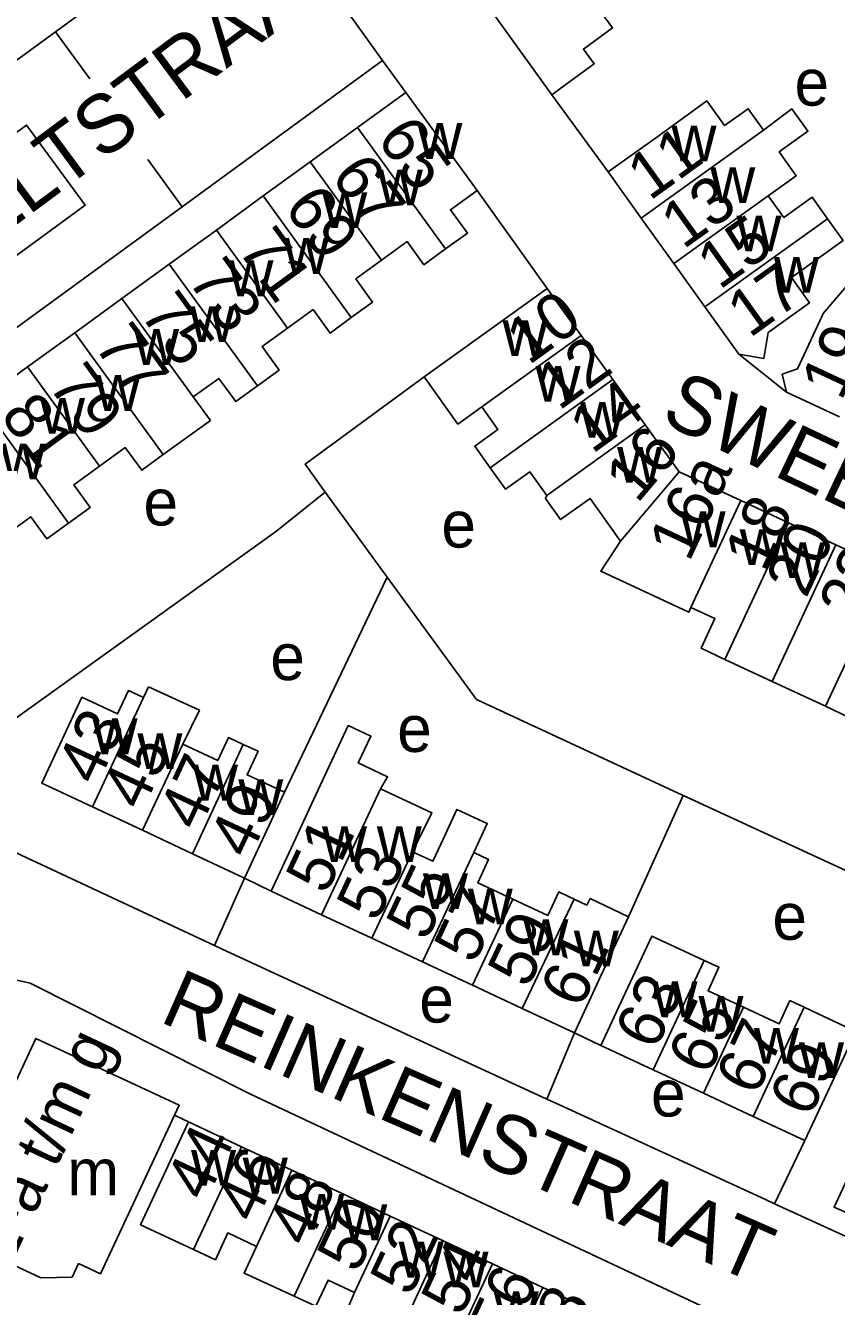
# Model space of a CAD drawing. Extents: x 159045 to 160918, y 380454 to 382516.
# Drawn here: x 159953.3 to 160023, y 381185.5 to 381294.6 of the extents above; entities that cross this region are included whole.
import ezdxf

# ---------------------------------------------------------------- set-up
doc = ezdxf.new("R2010")
doc.units = 0
for name, color, linetype in [('BLT_Basislijn', 7, 'Continuous'), ('BLT_Bebouwing', 7, 'Continuous'), ('BLT_Centroide', 7, 'Continuous'), ('BLT_Huisnummer', 7, 'Continuous'), ('BLT_Huisnummer_ tussenligend', 7, 'Continuous'), ('BLT_Huisnummer_reeks', 7, 'Continuous'), ('BLT_Onderverdeling_panden', 7, 'Continuous'), ('BLT_Straatnaam', 7, 'Continuous')]:
    doc.layers.add(name, color=color, linetype=linetype)

msp = doc.modelspace()

# ---------------------------------------------------------------- linework, layer by layer
at = {"layer": 'BLT_Basislijn'}
for p, q in [((159981.09, 381295.66), (159984.02, 381291.61)), ((159955.92, 381294.07), (159958.85, 381290.02)), ((159984.02, 381291.61), (159986.02, 381288.87)), ((159998.55, 381288.66), (160003.39, 381282.04)), ((159963.86, 381283.1), (159966.8, 381279.05)), ((159998.16, 381272.04), (159992.13, 381280.45)), ((160014.62, 381266.38), (160018.73, 381263.12)), ((159984.41, 381247.23), (159979.08, 381254.54)), ((159975.6, 381228.76), (159984.41, 381247.23)), ((160005.15, 381218.08), (160009.85, 381228.5)), ((159972.16, 381221.4), (159969.56, 381215.61)), ((159974.43, 381220.28), (159972.16, 381221.4)), ((160000.5, 381208.1), (159998.13, 381202.42)), ((160002.78, 381207.03), (160000.5, 381208.1)), ((159966.14, 381201.03), (159967.34, 381200.45)), ((160020.31, 381198.86), (160017.7, 381193.43))]:
    msp.add_line(p, q, dxfattribs=at)
for points in [[(159973.08, 381306.59), (159955.92, 381294.07)], [(159955.92, 381294.07), (159935.67, 381279.29)], [(159966.8, 381279.05), (159984.02, 381291.61)], [(159946.55, 381264.3), (159966.8, 381279.05)], [(159979.08, 381254.54), (159977.36, 381256.94), (159987.58, 381264.43)], [(159979.08, 381254.54), (159974.83, 381251.12), (159945.18, 381229.88)], [(160009.85, 381228.5), (159992.1, 381236.73), (159984.41, 381247.23)], [(159943.08, 381228.38), (159945.84, 381226.69), (159951.19, 381224.2), (159969.56, 381215.61)], [(160009.85, 381228.5), (160010.8, 381228.06), (160029.85, 381219.26)], [(159998.13, 381202.42), (159970.19, 381215.31), (159969.56, 381215.61)], [(159940.11, 381184.05), (159940.01, 381192.4), (159944.2, 381208.75), (159946.02, 381211.2), (159948.33, 381212.51), (159951.45, 381212.88), (159953.74, 381212.37), (159972.67, 381202.84), (160031.14, 381175.38)], [(160017.7, 381193.43), (160016.92, 381193.78), (159999.21, 381201.91), (159998.13, 381202.42)], [(160017.7, 381193.43), (160026.23, 381189.53), (160030.02, 381187.74), (160037.54, 381184.54)]]:
    msp.add_lwpolyline(points, dxfattribs=at)
msp.add_lwpolyline([(159943.83, 381279.06), (159948.89, 381272.19), (159958.47, 381279.17), (159953.43, 381286.06)], close=True, dxfattribs=at)
at = {"layer": 'BLT_Bebouwing'}
for p, q in [((159998.55, 381288.66), (159993.08, 381296.23)), ((159981.86, 381285.86), (159977.79, 381282.9)), ((159977.79, 381282.9), (159973.75, 381279.97)), ((160006.24, 381278.06), (160003.39, 381282.04)), ((159973.75, 381279.97), (159969.74, 381277.05)), ((159969.74, 381277.05), (159965.68, 381274.11)), ((160009.03, 381274.17), (160006.24, 381278.06)), ((159965.68, 381274.11), (159961.62, 381271.17)), ((160011.7, 381270.45), (160009.03, 381274.17)), ((159961.62, 381271.17), (159957.57, 381268.23)), ((160014.62, 381266.38), (160011.7, 381270.45)), ((159957.57, 381268.23), (159953.52, 381265.29)), ((160001.07, 381268), (160003.79, 381264.21)), ((159953.52, 381265.29), (159949.45, 381262.33)), ((160003.79, 381264.21), (160006.59, 381260.33)), ((160023.27, 381261.01), (160018.73, 381263.12)), ((159967.75, 381262.72), (159969.22, 381260.7)), ((160006.59, 381260.33), (160009.5, 381256.28)), ((160009.5, 381256.28), (160014.79, 381253.82)), ((160014.79, 381253.82), (160018.9, 381251.91)), ((160018.9, 381251.91), (160022.95, 381250.02)), ((160022.95, 381250.02), (160027.55, 381247.89)), ((159963.9, 381237.83), (159963.46, 381236.9)), ((160022.07, 381236.15), (160017.48, 381238.29)), ((159963.38, 381225.5), (159959.08, 381227.51)), ((159967.67, 381223.49), (159963.38, 381225.5)), ((159972.16, 381221.4), (159967.67, 381223.49)), ((159978.78, 381218.25), (159974.43, 381220.28)), ((159983.1, 381216.23), (159978.78, 381218.25)), ((159987.46, 381214.19), (159983.1, 381216.23)), ((159991.74, 381212.19), (159987.46, 381214.19)), ((159996.02, 381210.19), (159991.74, 381212.19)), ((160000.5, 381208.1), (159996.02, 381210.19)), ((160007.26, 381204.94), (160002.78, 381207.03)), ((160011.6, 381202.92), (160007.26, 381204.94)), ((160015.87, 381200.93), (160011.6, 381202.92)), ((160020.31, 381198.86), (160015.87, 381200.93)), ((159967.34, 381200.45), (159971.9, 381198.32)), ((159971.9, 381198.32), (159976.23, 381196.3)), ((159976.23, 381196.3), (159980.54, 381194.3)), ((159980.54, 381194.3), (159984.66, 381192.37)), ((159984.66, 381192.37), (159989.17, 381190.27)), ((159989.17, 381190.27), (159993.46, 381188.27)), ((159993.46, 381188.27), (159997.79, 381186.25))]:
    msp.add_line(p, q, dxfattribs=at)
for points in [[(160002.42, 381296.23), (160003.76, 381294.4), (160001.28, 381292.59), (160002.2, 381291.32), (159999.99, 381289.71), (159998.55, 381288.66)], [(159986.02, 381288.87), (159981.86, 381285.86)], [(159992.13, 381280.45), (159986.02, 381288.87)], [(160003.39, 381282.04), (160007.46, 381284.95), (160011.89, 381288.13)], [(160011.89, 381288.13), (160013.41, 381286.01), (160015.43, 381287.46), (160016.76, 381285.61)], [(160016.76, 381285.61), (160019.19, 381287.45), (160020.57, 381285.53), (160018.09, 381283.75), (160019.56, 381281.71), (160017.15, 381279.99)], [(159989.43, 381275.42), (159991.3, 381276.78), (159989.84, 381278.79), (159992.13, 381280.45)], [(160017.15, 381279.99), (160018.49, 381278.13), (160020.92, 381279.87), (160022.25, 381278.01)], [(160022.25, 381278.01), (160023.58, 381276.16), (160019.14, 381272.97), (160020.7, 381270.8), (160017.15, 381268.25), (160016.78, 381266.02), (160014.62, 381266.38)], [(159989.43, 381275.42), (159987.57, 381274.07), (159986.12, 381276.05), (159983.91, 381274.45)], [(159983.91, 381274.45), (159981.71, 381272.85), (159983.15, 381270.85), (159981.33, 381269.53)], [(160018.73, 381263.12), (160018.36, 381264.66), (160019.68, 381265.14), (160021.79, 381269.67), (160021.88, 381269.87), (160025.58, 381274.2)], [(159998.16, 381272.04), (159994.1, 381269.12), (159987.58, 381264.43)], [(159998.16, 381272.04), (160000, 381269.48), (160001.07, 381268)], [(159981.33, 381269.53), (159979.5, 381268.2), (159978.04, 381270.21), (159975.85, 381268.63)], [(159975.85, 381268.63), (159973.67, 381267.04), (159975.13, 381265.02), (159973.26, 381263.67)], [(159973.26, 381263.67), (159971.4, 381262.32), (159969.95, 381264.31), (159967.75, 381262.72)], [(159987.58, 381264.43), (159990.49, 381260.38), (159992.54, 381261.85)], [(159992.54, 381261.85), (159993.92, 381259.92), (159991.93, 381258.49), (159993.26, 381256.63)], [(159969.22, 381260.7), (159965.17, 381257.76)], [(159965.17, 381257.76), (159963.32, 381256.42), (159961.9, 381258.37), (159959.69, 381256.77)], [(159959.69, 381256.77), (159957.49, 381255.17), (159958.9, 381253.23), (159957.04, 381251.87)], [(159993.26, 381256.63), (159994.59, 381254.78), (159996.67, 381256.28), (159998.13, 381254.25)], [(159998.13, 381254.25), (159998.01, 381253.98), (159999.31, 381252.18), (159999.99, 381252.67), (160001.84, 381254), (160004.47, 381250.34)], [(159957.04, 381251.87), (159955.17, 381250.52), (159953.78, 381252.43), (159951.58, 381250.82)], [(160010.5, 381244.64), (160010.32, 381244.22), (160002.76, 381247.75), (160004.47, 381250.34)], [(160013.43, 381240.18), (160011.38, 381241.13), (160012.57, 381243.68), (160010.5, 381244.64)], [(160017.48, 381238.29), (160015.47, 381239.22), (160013.43, 381240.18)], [(159966.84, 381232.9), (159968.28, 381235.81), (159963.9, 381237.83)], [(160027.59, 381236.78), (160025.35, 381237.82), (160024.12, 381235.19), (160022.07, 381236.15)], [(159959.08, 381227.51), (159954.74, 381229.54), (159956.87, 381234.11), (159958.18, 381236.92), (159961.24, 381235.49), (159962.18, 381237.49), (159963.46, 381236.9)], [(159974.43, 381220.28), (159976.55, 381224.81), (159977.89, 381227.68), (159981.07, 381234.49), (159983.01, 381233.59), (159981.93, 381231.28), (159984.44, 381230.1), (159983.83, 381229.05)], [(159972.05, 381232.88), (159970.78, 381233.48), (159969.86, 381231.49), (159966.84, 381232.9)], [(159975.6, 381228.76), (159972.38, 381230.27), (159973.32, 381232.29), (159972.05, 381232.88)], [(159986.58, 381223.66), (159988.26, 381226.99), (159983.83, 381229.05)], [(159975.6, 381228.76), (159974.27, 381225.93), (159972.16, 381221.4)], [(159991.85, 381223.59), (159993.01, 381226.07), (159990.41, 381227.29), (159989.25, 381224.8), (159988.34, 381222.84), (159986.58, 381223.66)], [(159995.2, 381219.59), (159992.19, 381221), (159993.12, 381222.99), (159991.85, 381223.59)], [(160000.49, 381219.58), (160000, 381219.81), (159999.16, 381220.21), (159998.21, 381218.18), (159995.2, 381219.59)], [(160000.49, 381219.58), (160001.57, 381219.07), (160001.84, 381219.64), (160005.15, 381218.08)], [(160005.15, 381218.08), (160002.61, 381212.63), (160000.5, 381208.1)], [(160002.78, 381207.03), (160004.89, 381211.56), (160007.16, 381216.42), (160010.36, 381214.93), (160011.64, 381214.33)], [(160015.04, 381210.3), (160011.98, 381211.72), (160012.92, 381213.74), (160011.64, 381214.33)], [(160020.24, 381210.3), (160019.02, 381210.87), (160018.09, 381208.87), (160015.04, 381210.3)], [(160024.68, 381208.23), (160021.45, 381209.74), (160020.24, 381210.3)], [(160024.68, 381208.23), (160022.43, 381203.39), (160020.31, 381198.86)], [(159946.37, 381190.94), (159950.31, 381199.62), (159950.43, 381199.56), (159954.21, 381207.63), (159966.54, 381201.88), (159966.14, 381201.03)], [(159966.14, 381201.03), (159964.42, 381197.35), (159959.79, 381187.41), (159957.89, 381188.29), (159957.34, 381187.12), (159954.65, 381187.07), (159946.37, 381190.94)], [(159967.78, 381189.49), (159963.22, 381191.62), (159965.23, 381195.92), (159967.34, 381200.45)], [(160038.77, 381195.28), (160036.61, 381190.7), (160033.22, 381192.29), (160031.7, 381189.06), (160027.55, 381191.01), (160022.82, 381193.13), (160024.49, 381196.72), (160029.86, 381194.18), (160031.93, 381198.5)], [(159973.18, 381189.77), (159970.72, 381190.92), (159969.65, 381188.62), (159967.78, 381189.49)], [(159976.42, 381185.48), (159974.14, 381186.54), (159972.12, 381187.48), (159973.18, 381189.77)], [(159981.61, 381185.82), (159979.33, 381186.88), (159978.27, 381184.62), (159976.42, 381185.48)], [(159985.04, 381181.41), (159982.81, 381182.45), (159982.47, 381181.71), (159980.28, 381182.73), (159981.61, 381185.82)], [(159997.79, 381186.25), (160000.01, 381185.21), (160002.01, 381184.25)]]:
    msp.add_lwpolyline(points, dxfattribs=at)
at = {"layer": 'BLT_Onderverdeling_panden'}
for p, q in [((159989.43, 381275.42), (159981.86, 381285.86)), ((160016.76, 381285.61), (160006.24, 381278.06)), ((159983.91, 381274.45), (159977.79, 381282.9)), ((159981.33, 381269.53), (159973.75, 381279.97)), ((160017.15, 381279.99), (160009.03, 381274.17)), ((159975.85, 381268.63), (159969.74, 381277.05)), ((160022.25, 381278.01), (160011.7, 381270.45)), ((159973.26, 381263.67), (159965.68, 381274.11)), ((159967.75, 381262.72), (159961.62, 381271.17)), ((159965.17, 381257.76), (159957.57, 381268.23)), ((159992.54, 381261.85), (160001.07, 381268)), ((159959.69, 381256.77), (159953.52, 381265.29)), ((159993.26, 381256.63), (160003.79, 381264.21)), ((159957.04, 381251.87), (159949.45, 381262.33)), ((159998.13, 381254.25), (160006.59, 381260.33)), ((160009.5, 381256.28), (160004.47, 381250.34)), ((160010.5, 381244.64), (160014.79, 381253.82)), ((160013.43, 381240.18), (160018.9, 381251.91)), ((160017.48, 381238.29), (160022.95, 381250.02)), ((160022.07, 381236.15), (160027.55, 381247.89)), ((159963.46, 381236.9), (159959.08, 381227.51)), ((159966.84, 381232.9), (159963.38, 381225.5)), ((159972.05, 381232.88), (159967.67, 381223.49)), ((159983.83, 381229.05), (159978.78, 381218.25)), ((159986.58, 381223.66), (159983.1, 381216.23)), ((159991.85, 381223.59), (159987.46, 381214.19)), ((159995.2, 381219.59), (159991.74, 381212.19)), ((160000.49, 381219.58), (159996.02, 381210.19)), ((160011.64, 381214.33), (160007.26, 381204.94)), ((160015.04, 381210.3), (160011.6, 381202.92)), ((160020.24, 381210.3), (160015.87, 381200.93)), ((159967.78, 381189.49), (159971.9, 381198.32)), ((159973.18, 381189.77), (159976.23, 381196.3)), ((159976.42, 381185.48), (159980.54, 381194.3)), ((159981.61, 381185.82), (159984.66, 381192.37)), ((159985.04, 381181.41), (159989.17, 381190.27)), ((159990.41, 381181.73), (159993.46, 381188.27)), ((159993.65, 381177.39), (159997.79, 381186.25))]:
    msp.add_line(p, q, dxfattribs=at)

# ---------------------------------------------------------------- texts
at = {"layer": 'BLT_Centroide'}
for s, p in [('e', (160019.41, 381287.73)), ('w', (159987, 381283.16)), ('w', (160008.84, 381282.94)), ('w', (159983.61, 381279.16)), ('w', (160012.17, 381279.36)), ('w', (159978.83, 381277.22)), ('w', (160014.42, 381275.22)), ('w', (159975.53, 381273.28)), ('w', (159970.77, 381271.36)), ('w', (160017.64, 381271.66)), ('w', (159967.44, 381267.42)), ('w', (159962.66, 381265.47)), ('w', (159994.33, 381266.22)), ('w', (159997.16, 381262.31)), ('w', (159959.34, 381261.52)), ('w', (159954.58, 381259.56)), ('w', (160000.96, 381259.22)), ('w', (159951.19, 381255.64)), ('w', (160004.17, 381255.34)), ('e', (159963.47, 381251.68)), ('e', (159989.07, 381249.78)), ('w', (160009.62, 381249.81)), ('w', (160014.7, 381248.27)), ('w', (160018.19, 381247.16)), ('e', (159974.37, 381238.4)), ('w', (159959.09, 381232.03)), ('e', (159985.27, 381232.23)), ('w', (159962.95, 381230.75)), ('w', (159967.72, 381228.05)), ('w', (159971.62, 381226.81)), ('w', (159978.81, 381222.78)), ('w', (159983.52, 381222.77)), ('w', (159987.48, 381218.73)), ('w', (159991.33, 381217.42)), ('e', (160017.51, 381216.1)), ('w', (159996.11, 381214.77)), ('w', (160000.45, 381213.81)), ('e', (159987.17, 381208.99)), ('w', (160007.2, 381209.45)), ('w', (160011.16, 381208.2)), ('w', (160015.92, 381205.45)), ('w', (160019.8, 381204.23)), ('e', (160007.08, 381200.92)), ('w', (159967.56, 381194.97)), ('w', (159972, 381194.3)), ('m', (159956.92, 381194.14)), ('w', (159976.86, 381191.2)), ('w', (159980.55, 381190.3)), ('w', (159985.39, 381187.09)), ('w', (159989.25, 381186.25)), ('w', (159993.56, 381182.83))]:
    msp.add_text(s, height=4, dxfattribs=at).set_placement(p)
at = {"layer": 'BLT_Huisnummer'}
for s, rotation, p in [('65', 305.9624, (159983.43, 381284.89)), ('11', 35.6493, (160006.96, 381279.5)), ('69', 305.9663, (159975.47, 381278.98)), ('15', 35.6434, (160012.96, 381271.85)), ('73', 305.9677, (159967.19, 381272.74)), ('10', 35.7518, (159996.56, 381265.38)), ('77', 305.9589, (159959.14, 381267.12)), ('19', 65.0374, (160023.43, 381262.29)), ('81', 306.2008, (159951.09, 381261.12)), ('16', 49.723, (160005.89, 381253.48)), ('16a', 64.9906, (160010.35, 381248.45)), ('18', 65.0029, (160016.84, 381247.56)), ('22', 64.9922, (160024.94, 381243.25)), ('43', 64.9711, (159959.47, 381229.23)), ('47', 64.9534, (159968.2, 381225.3)), ('51', 64.9735, (159979.17, 381219.88)), ('55', 64.9521, (159987.79, 381215.88)), ('59', 64.5788, (159996.49, 381211.83)), ('63', 65.0202, (160007.46, 381206.5)), ('69', 65.008, (160020.72, 381200.72)), ('44', 64.9891, (159968.83, 381193.51)), ('48', 64.9995, (159977.59, 381189.58)), ('52', 65.0023, (159986.41, 381185.37)), ('58', 65.06, (159999.46, 381179.7))]:
    msp.add_text(s, height=4, rotation=rotation, dxfattribs=at).set_placement(p)
at = {"layer": 'BLT_Huisnummer_ tussenligend'}
for s, rotation, p in [('67', 305.9624, (159979.5, 381281.66)), ('13', 35.6493, (160009.85, 381275.33)), ('71', 305.9663, (159971.48, 381275.37)), ('17', 35.6434, (160015.55, 381267.72)), ('75', 305.9677, (159963.1, 381269.84)), ('12', 35.7518, (159999.17, 381261.48)), ('79', 305.9589, (159955.22, 381263.7)), ('14', 35.7487, (160002.02, 381257.76)), ('20', 65.0029, (160020.4, 381245.34)), ('45', 64.9711, (159963.37, 381227.06)), ('49', 64.9534, (159972.55, 381222.92)), ('53', 64.9735, (159983.54, 381217.52)), ('57', 64.9521, (159991.9, 381213.92)), ('61', 64.5788, (160001.02, 381210.07)), ('65', 65.0202, (160012.01, 381204.33)), ('67', 65.0202, (160016.12, 381202.58)), ('46', 64.9891, (159973.09, 381191.63)), ('50', 64.9995, (159981.85, 381187.36)), ('54', 65.0023, (159990.79, 381183.65)), ('56', 65.0023, (159994.93, 381181.43))]:
    msp.add_text(s, height=4, rotation=rotation, dxfattribs=at).set_placement(p)
at = {"layer": 'BLT_Huisnummer_reeks'}
msp.add_text('42-a t/m g', height=4, rotation=64.9917, dxfattribs=at).set_placement((159950.79, 381185.34))
at = {"layer": 'BLT_Straatnaam'}
for s, rotation, p in [('ARCADELTSTRAAT', 36.5844, (159931.21, 381261.64)), ('SWEELINCKSTRAAT', 334.6266, (160007.76, 381260.63)), ('REINKENSTRAAT', 336.2514, (159964.74, 381209.11))]:
    msp.add_text(s, height=5, rotation=rotation, dxfattribs=at).set_placement(p)

doc.saveas('drawing.dxf')
